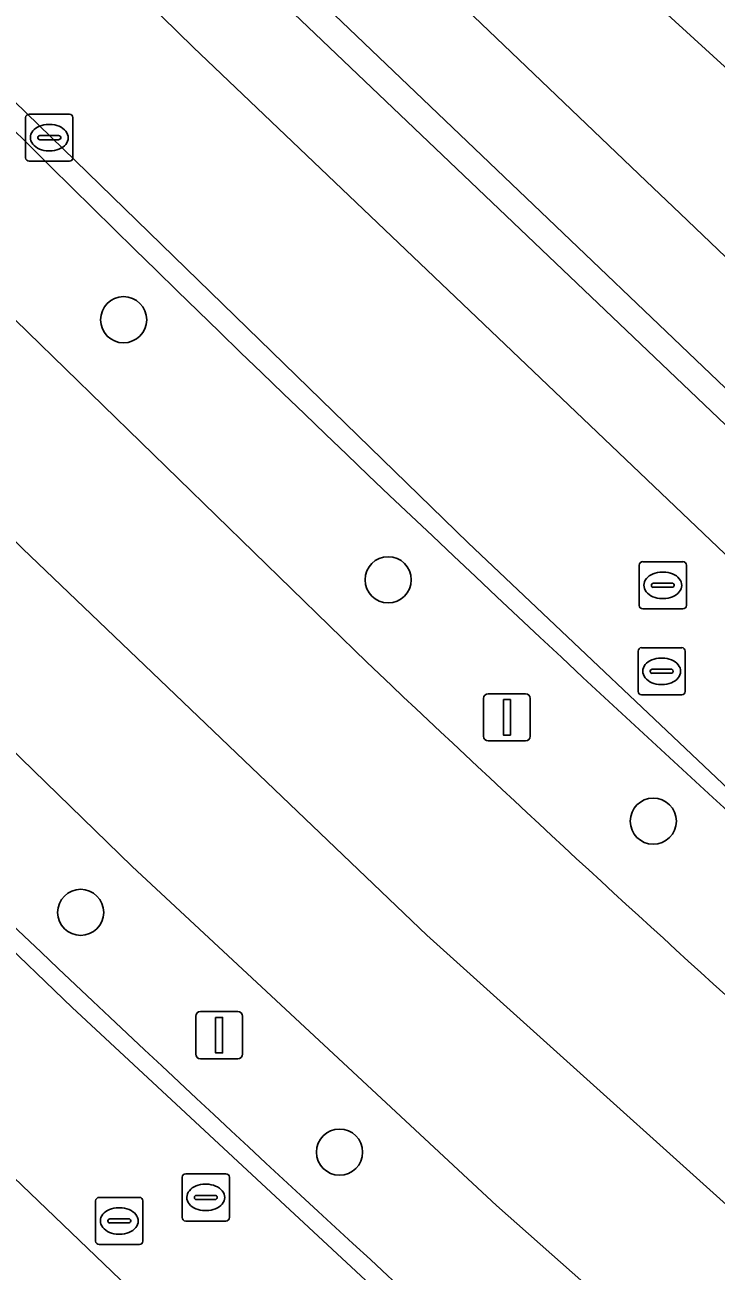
# Model space of a CAD drawing. Extents: x 159489 to 160304, y 383825 to 384531.
# Drawn here: x 160141.02 to 160155.66, y 384056.39 to 384082.79 of the extents above; entities that cross this region are included whole.
import ezdxf

# ---------------------------------------------------------------- set-up
doc = ezdxf.new("R2010")
doc.units = 0
for name, color, linetype in [('IMGEO_Berm_groen', 7, 'Continuous'), ('IMGEO_Berm_open', 7, 'Continuous'), ('IMGEO_Boom', 7, 'Continuous'), ('IMGEO_Erf', 7, 'Continuous'), ('IMGEO_Kolk', 7, 'Continuous'), ('IMGEO_Lichtmast', 7, 'Continuous'), ('IMGEO_OVBaan_gesloten', 7, 'Continuous'), ('IMGEO_Pand', 7, 'Continuous'), ('IMGEO_Parkeervlak_gesloten', 7, 'Continuous'), ('IMGEO_Rijbaan_lokaal_gesloten', 7, 'Continuous'), ('IMGEO_Rioolput', 7, 'Continuous'), ('IMGEO_Voetpad_open', 7, 'Continuous')]:
    doc.layers.add(name, color=color, linetype=linetype)

msp = doc.modelspace()

# ---------------------------------------------------------------- linework, layer by layer
at = {"layer": 'IMGEO_Berm_groen'}
for points in [[(160125.311, 384091.863), (160138.676, 384078.616), (160148.264, 384069.294)], [(160143.29, 384064.966), (160130.716, 384077.192), (160120.706, 384087.162), (160118.819, 384085.275), (160128.398, 384075.765)], [(160167.768, 384043.203), (160158.099, 384051.509), (160151.014, 384057.786), (160143.29, 384064.966)]]:
    msp.add_lwpolyline(points, dxfattribs=at)
for centre, radius, start, end in [((160508.393, 384450.853), 521.774, 224.98561, 229.37895), ((160595.814, 384543.079), 660.954, 224.993745, 227.781199), ((160448.795, 384385.717), 436.397, 226.47553, 229.4812)]:
    msp.add_arc(centre, radius, start, end, dxfattribs=at)
at = {"layer": 'IMGEO_Berm_open'}
for points in [[(160170.706, 384053.56), (160165.391, 384058.144), (160156.588, 384065.977), (160150.41, 384071.823), (160127.256, 384094.343)], [(160120.706, 384087.162), (160120.53, 384087.34), (160118.31, 384085.245), (160133.504, 384070.172), (160142.019, 384061.981), (160148.836, 384055.647), (160158.264, 384047.279), (160162.524, 384043.624)]]:
    msp.add_lwpolyline(points, dxfattribs=at)
for centre, radius, start, end in [((160508.393, 384450.853), 521.774, 224.98561, 229.37895), ((160595.814, 384543.079), 660.954, 224.993745, 227.781199)]:
    msp.add_arc(centre, radius, start, end, dxfattribs=at)
at = {"layer": 'IMGEO_Boom'}
for centre in [(160143.11, 384076.549), (160148.716, 384071.04), (160154.333, 384065.926), (160142.2, 384063.994), (160147.686, 384058.914)]:
    msp.add_circle(centre, 0.489, dxfattribs=at)
at = {"layer": 'IMGEO_Erf'}
for points in [[(160051.553, 384186.494), (160055.185, 384182.183), (160055.979, 384181.24), (160057.954, 384178.895), (160063.061, 384172.832), (160065.382, 384170.193), (160066.214, 384169.246), (160072.272, 384162.355), (160075.872, 384158.402), (160076.696, 384157.497), (160082.448, 384151.179), (160091.223, 384141.843), (160105.53, 384127.244), (160129.28, 384103.698), (160141.431, 384091.785), (160146.087, 384087.221), (160154.183, 384079.487), (160154.902, 384078.8), (160161.156, 384072.825), (160168.424, 384066.164), (160174.496, 384060.831), (160173.165, 384059.326), (160172.803, 384058.891), (160175.157, 384056.641)], [(160192.322, 384069.924), (160192.436, 384070.098), (160194.99, 384073.981), (160193.139, 384075.401), (160177.339, 384062.302), (160154.232, 384083.393), (160177.597, 384102.749), (160183.956, 384108.016), (160184.508, 384107.35), (160184.423, 384107.28), (160203.058, 384084.748), (160203.142, 384084.818), (160203.695, 384084.152), (160197.356, 384078.897), (160193.613, 384075.794), (160195.318, 384074.479), (160201.534, 384072.892), (160197.652, 384066.989)]]:
    msp.add_lwpolyline(points, dxfattribs=at)
at = {"layer": 'IMGEO_Kolk'}
for p, q in [((160141.034, 384079.98), (160141.034, 384080.832)), ((160141.109, 384080.906), (160141.961, 384080.906)), ((160142.035, 384080.832), (160142.035, 384079.98)), ((160141.336, 384080.449), (160141.734, 384080.449)), ((160141.522, 384080.686), (160141.547, 384080.686)), ((160141.293, 384080.4), (160141.293, 384080.412)), ((160141.731, 384080.363), (160141.333, 384080.363)), ((160141.777, 384080.412), (160141.777, 384080.4)), ((160141.545, 384080.126), (160141.52, 384080.126)), ((160141.961, 384079.906), (160141.109, 384079.906))]:
    msp.add_line(p, q, dxfattribs=at)
for points in [[(160141.034, 384079.98), (160141.034, 384080.832)], [(160141.109, 384080.906), (160141.961, 384080.906)], [(160142.035, 384080.832), (160142.035, 384079.98)], [(160141.961, 384079.906), (160141.109, 384079.906)]]:
    msp.add_lwpolyline(points, dxfattribs=at)
for centre, radius, start, end in [((160141.111, 384080.83), 0.0765, 91.552, 178.448), ((160141.111, 384080.83), 0.0765, 91.552, 178.448), ((160141.959, 384080.83), 0.0765, 1.552, 88.448), ((160141.959, 384080.83), 0.0765, 1.552, 88.448), ((160141.333, 384080.409), 0.0403, 85.8775, 175.7526), ((160141.738, 384080.411), 0.0386, 1.7309, 96.639), ((160141.33, 384080.399), 0.0366, 178.938, 274.7102), ((160141.734, 384080.406), 0.043, 264.8664, 352.4533), ((160141.111, 384079.982), 0.0765, 181.552, 268.448), ((160141.111, 384079.982), 0.0765, 181.552, 268.448), ((160141.959, 384079.982), 0.0765, 271.552, 358.448), ((160141.959, 384079.982), 0.0765, 271.552, 358.448)]:
    msp.add_arc(centre, radius, start, end, dxfattribs=at)
for centre, major_axis, ratio, start_param, end_param in [((160141.521, 384080.406), (-0.387, 0.002), 0.722429, 4.712389, 7.853982), ((160141.546, 384080.406), (-0.39, 0.002), 0.717154, 1.570796, 4.712389)]:
    msp.add_ellipse(centre, major_axis=major_axis, ratio=ratio, start_param=start_param, end_param=end_param, dxfattribs=at)
at = {"layer": 'IMGEO_Lichtmast'}
for p, q in [((160150.836, 384068.626), (160151.626, 384068.626)), ((160151.626, 384068.626), (160150.836, 384068.626)), ((160150.736, 384067.726), (160150.736, 384068.526)), ((160150.736, 384068.526), (160150.736, 384067.726)), ((160151.726, 384068.526), (160151.726, 384067.726)), ((160151.726, 384067.726), (160151.726, 384068.526)), ((160151.626, 384067.626), (160150.836, 384067.626)), ((160150.836, 384067.626), (160151.626, 384067.626)), ((160144.637, 384060.992), (160144.637, 384061.792)), ((160144.637, 384061.792), (160144.637, 384060.992)), ((160144.737, 384061.892), (160145.527, 384061.892)), ((160145.527, 384061.892), (160144.737, 384061.892)), ((160145.627, 384061.792), (160145.627, 384060.992)), ((160145.627, 384060.992), (160145.627, 384061.792)), ((160145.527, 384060.892), (160144.737, 384060.892)), ((160144.737, 384060.892), (160145.527, 384060.892))]:
    msp.add_line(p, q, dxfattribs=at)
for points in [[(160151.156, 384068.501), (160151.306, 384068.501), (160151.306, 384067.751), (160151.156, 384067.751), (160151.156, 384068.501)], [(160145.057, 384061.767), (160145.207, 384061.767), (160145.207, 384061.017), (160145.057, 384061.017), (160145.057, 384061.767)]]:
    msp.add_lwpolyline(points, dxfattribs=at)
for centre, start, end in [((160150.836, 384068.526), 90, 180), ((160150.836, 384068.526), 90, 180), ((160151.626, 384068.526), 0, 90), ((160151.626, 384068.526), 360, 90), ((160150.836, 384067.726), 180, 270), ((160150.836, 384067.726), 180, 270), ((160151.626, 384067.726), 270, 0), ((160151.626, 384067.726), 270, 0), ((160144.737, 384061.792), 90, 180), ((160144.737, 384061.792), 90, 180), ((160145.527, 384061.792), 0, 90), ((160145.527, 384061.792), 360, 90), ((160144.737, 384060.992), 180, 270), ((160144.737, 384060.992), 180, 270), ((160145.527, 384060.992), 270, 0), ((160145.527, 384060.992), 270, 0)]:
    msp.add_arc(centre, 0.1, start, end, dxfattribs=at)
at = {"layer": 'IMGEO_OVBaan_gesloten'}
for points in [[(160148.264, 384069.294), (160138.676, 384078.616), (160125.311, 384091.863), (160125.075, 384092.097), (160122.462, 384094.698), (160120.074, 384092.332), (160121.497, 384090.909), (160126.671, 384085.78), (160132.364, 384080.101), (160140.973, 384071.696), (160149.532, 384063.51), (160158.499, 384055.447), (160161.694, 384052.642), (160167.466, 384047.665), (160170.286, 384045.296), (160173.526, 384042.635), (160176.612, 384040.154), (160180.322, 384037.159)], [(160140.973, 384071.696), (160132.364, 384080.101), (160126.671, 384085.78), (160121.497, 384090.909), (160120.074, 384092.332), (160117.812, 384090.09), (160120.53, 384087.34), (160120.706, 384087.162), (160130.716, 384077.192), (160143.29, 384064.966), (160151.014, 384057.786), (160158.099, 384051.509), (160167.768, 384043.203), (160168.075, 384042.939), (160180.122, 384033.232), (160180.398, 384033.017), (160184.203, 384030.049), (160189.688, 384026.016), (160189.992, 384025.804), (160191.765, 384024.556), (160192.033, 384024.368), (160214.093, 384008.867), (160218.72, 384005.678)], [(160180.322, 384037.159), (160176.612, 384040.154), (160173.526, 384042.635), (160170.286, 384045.296), (160167.466, 384047.665), (160161.694, 384052.642), (160158.499, 384055.447), (160149.532, 384063.51), (160140.973, 384071.696)]]:
    msp.add_lwpolyline(points, dxfattribs=at)
msp.add_arc((160448.795, 384385.717), 436.397, 226.47553, 229.4812, dxfattribs=at)
at = {"layer": 'IMGEO_Pand'}
msp.add_lwpolyline([(160183.956, 384108.016), (160177.597, 384102.749), (160154.232, 384083.393), (160177.339, 384062.302), (160193.139, 384075.401), (160193.613, 384075.794), (160197.356, 384078.897), (160203.695, 384084.152), (160203.142, 384084.818), (160203.058, 384084.748), (160184.423, 384107.28), (160184.508, 384107.35)], close=True, dxfattribs=at)
at = {"layer": 'IMGEO_Parkeervlak_gesloten'}
msp.add_lwpolyline([(160145.969, 384083.756), (160131.457, 384097.954), (160130.065, 384096.531), (160144.586, 384082.324), (160159.301, 384068.299), (160164.902, 384063.187), (160168.296, 384060.203), (160169.611, 384061.698), (160166.231, 384064.67), (160160.659, 384069.755)], close=True, dxfattribs=at)
msp.add_lwpolyline([(160162.724, 384036.427), (160163.904, 384037.948), (160143.557, 384055.711), (160127.239, 384071.366), (160115.734, 384082.713), (160114.401, 384081.37)], dxfattribs=at)
at = {"layer": 'IMGEO_Rijbaan_lokaal_gesloten'}
for points in [[(160190.124, 384042.528), (160175.157, 384056.641), (160172.803, 384058.891), (160169.611, 384061.698), (160168.296, 384060.203), (160164.902, 384063.187), (160159.301, 384068.299), (160144.586, 384082.324), (160130.065, 384096.531), (160131.457, 384097.954), (160128.637, 384100.713), (160127.245, 384099.289), (160126.087, 384100.422), (160107.564, 384118.761), (160097.127, 384129.22), (160092.588, 384133.903), (160094.018, 384135.288), (160089.367, 384140.087), (160079.931, 384150.12), (160070.349, 384160.656), (160061.195, 384171.066), (160055.796, 384177.459)], [(160055.797, 384168.686), (160066.449, 384156.825), (160076.823, 384145.424), (160086.248, 384135.404), (160089.822, 384131.686), (160104.646, 384116.715), (160124.719, 384096.863), (160127.256, 384094.343), (160150.41, 384071.823), (160156.588, 384065.977), (160165.391, 384058.144), (160170.706, 384053.56)], [(160162.524, 384043.624), (160158.264, 384047.279), (160148.836, 384055.647), (160142.019, 384061.981), (160133.504, 384070.172), (160118.31, 384085.245), (160115.618, 384087.91), (160078.271, 384125.002), (160074.885, 384128.567), (160057.461, 384147.627), (160051.82, 384153.954), (160046.275, 384160.409)], [(160047.929, 384150.042), (160050.422, 384147.302), (160053.139, 384144.319), (160054.645, 384145.607), (160062.635, 384136.707), (160078.977, 384119.237), (160091.643, 384106.646), (160101.596, 384096.784), (160112.932, 384085.476), (160111.64, 384084.111), (160114.401, 384081.37), (160115.734, 384082.713), (160127.239, 384071.366), (160143.557, 384055.711), (160163.904, 384037.948), (160162.724, 384036.427)]]:
    msp.add_lwpolyline(points, dxfattribs=at)
at = {"layer": 'IMGEO_Rioolput'}
for p, q in [((160154.034, 384070.497), (160154.034, 384071.349)), ((160154.109, 384071.423), (160154.961, 384071.423)), ((160155.035, 384071.349), (160155.035, 384070.497)), ((160154.336, 384070.966), (160154.734, 384070.966)), ((160154.522, 384071.203), (160154.547, 384071.203)), ((160154.293, 384070.917), (160154.293, 384070.929)), ((160154.731, 384070.88), (160154.333, 384070.88)), ((160154.777, 384070.929), (160154.777, 384070.917)), ((160154.961, 384070.423), (160154.109, 384070.423)), ((160154.545, 384070.643), (160154.52, 384070.643)), ((160154.01, 384068.675), (160154.01, 384069.527)), ((160154.085, 384069.601), (160154.937, 384069.601)), ((160154.498, 384069.381), (160154.523, 384069.381)), ((160155.011, 384069.527), (160155.011, 384068.675)), ((160154.269, 384069.095), (160154.269, 384069.107)), ((160154.312, 384069.144), (160154.71, 384069.144)), ((160154.753, 384069.107), (160154.753, 384069.095)), ((160154.707, 384069.058), (160154.309, 384069.058)), ((160154.937, 384068.601), (160154.085, 384068.601)), ((160154.521, 384068.821), (160154.496, 384068.821)), ((160144.35, 384057.529), (160144.35, 384058.381)), ((160144.425, 384058.455), (160145.277, 384058.455)), ((160145.351, 384058.381), (160145.351, 384057.529)), ((160144.838, 384058.235), (160144.863, 384058.235)), ((160142.517, 384057.03), (160142.517, 384057.882)), ((160142.592, 384057.956), (160143.444, 384057.956)), ((160143.518, 384057.882), (160143.518, 384057.03)), ((160144.609, 384057.949), (160144.609, 384057.961)), ((160145.047, 384057.912), (160144.649, 384057.912)), ((160144.652, 384057.998), (160145.05, 384057.998)), ((160145.093, 384057.961), (160145.093, 384057.949)), ((160142.819, 384057.499), (160143.217, 384057.499)), ((160143.005, 384057.736), (160143.03, 384057.736)), ((160144.861, 384057.675), (160144.836, 384057.675)), ((160142.776, 384057.45), (160142.776, 384057.462)), ((160143.214, 384057.413), (160142.816, 384057.413)), ((160143.26, 384057.462), (160143.26, 384057.45)), ((160145.277, 384057.455), (160144.425, 384057.455)), ((160143.444, 384056.956), (160142.592, 384056.956)), ((160143.028, 384057.176), (160143.003, 384057.176))]:
    msp.add_line(p, q, dxfattribs=at)
for points in [[(160154.034, 384070.497), (160154.034, 384071.349)], [(160154.109, 384071.423), (160154.961, 384071.423)], [(160155.035, 384071.349), (160155.035, 384070.497)], [(160154.961, 384070.423), (160154.109, 384070.423)], [(160154.01, 384068.675), (160154.01, 384069.527)], [(160154.085, 384069.601), (160154.937, 384069.601)], [(160155.011, 384069.527), (160155.011, 384068.675)], [(160154.937, 384068.601), (160154.085, 384068.601)], [(160144.35, 384057.529), (160144.35, 384058.381)], [(160144.425, 384058.455), (160145.277, 384058.455)], [(160145.351, 384058.381), (160145.351, 384057.529)], [(160142.517, 384057.03), (160142.517, 384057.882)], [(160142.592, 384057.956), (160143.444, 384057.956)], [(160143.518, 384057.882), (160143.518, 384057.03)], [(160145.277, 384057.455), (160144.425, 384057.455)], [(160143.444, 384056.956), (160142.592, 384056.956)]]:
    msp.add_lwpolyline(points, dxfattribs=at)
for centre, radius, start, end in [((160154.111, 384071.347), 0.0765, 91.552, 178.448), ((160154.111, 384071.347), 0.0765, 91.552, 178.448), ((160154.959, 384071.347), 0.0765, 1.552, 88.448), ((160154.959, 384071.347), 0.0765, 1.552, 88.448), ((160154.333, 384070.926), 0.0403, 85.8775, 175.7526), ((160154.738, 384070.928), 0.0386, 1.7309, 96.639), ((160154.33, 384070.916), 0.0366, 178.938, 274.7102), ((160154.734, 384070.923), 0.043, 264.8664, 352.4533), ((160154.111, 384070.499), 0.0765, 181.552, 268.448), ((160154.111, 384070.499), 0.0765, 181.552, 268.448), ((160154.959, 384070.499), 0.0765, 271.552, 358.448), ((160154.959, 384070.499), 0.0765, 271.552, 358.448), ((160154.087, 384069.525), 0.0765, 91.552, 178.448), ((160154.087, 384069.525), 0.0765, 91.552, 178.448), ((160154.935, 384069.525), 0.0765, 1.552, 88.448), ((160154.935, 384069.525), 0.0765, 1.552, 88.448), ((160154.309, 384069.104), 0.0403, 85.8775, 175.7526), ((160154.306, 384069.094), 0.0366, 178.938, 274.7102), ((160154.71, 384069.101), 0.043, 264.8664, 352.4533), ((160154.714, 384069.106), 0.0386, 1.7309, 96.639), ((160154.087, 384068.677), 0.0765, 181.552, 268.448), ((160154.087, 384068.677), 0.0765, 181.552, 268.448), ((160154.935, 384068.677), 0.0765, 271.552, 358.448), ((160154.935, 384068.677), 0.0765, 271.552, 358.448), ((160144.427, 384058.379), 0.0765, 91.552, 178.448), ((160144.427, 384058.379), 0.0765, 91.552, 178.448), ((160145.275, 384058.379), 0.0765, 1.552, 88.448), ((160145.275, 384058.379), 0.0765, 1.552, 88.448), ((160142.594, 384057.88), 0.0765, 91.552, 178.448), ((160142.594, 384057.88), 0.0765, 91.552, 178.448), ((160143.442, 384057.88), 0.0765, 1.552, 88.448), ((160143.442, 384057.88), 0.0765, 1.552, 88.448), ((160144.649, 384057.958), 0.0403, 85.8775, 175.7526), ((160144.646, 384057.948), 0.0366, 178.938, 274.7102), ((160145.05, 384057.955), 0.043, 264.8664, 352.4533), ((160145.054, 384057.96), 0.0386, 1.7309, 96.639), ((160142.816, 384057.459), 0.0403, 85.8775, 175.7526), ((160143.221, 384057.461), 0.0386, 1.7309, 96.639), ((160144.427, 384057.531), 0.0765, 181.552, 268.448), ((160144.427, 384057.531), 0.0765, 181.552, 268.448), ((160145.275, 384057.531), 0.0765, 271.552, 358.448), ((160145.275, 384057.531), 0.0765, 271.552, 358.448), ((160142.813, 384057.449), 0.0366, 178.938, 274.7102), ((160143.217, 384057.456), 0.043, 264.8664, 352.4533), ((160142.594, 384057.032), 0.0765, 181.552, 268.448), ((160142.594, 384057.032), 0.0765, 181.552, 268.448), ((160143.442, 384057.032), 0.0765, 271.552, 358.448), ((160143.442, 384057.032), 0.0765, 271.552, 358.448)]:
    msp.add_arc(centre, radius, start, end, dxfattribs=at)
for centre, major_axis, ratio, start_param, end_param in [((160154.521, 384070.923), (-0.387, 0.002), 0.722429, 4.712389, 7.853982), ((160154.546, 384070.923), (-0.39, 0.002), 0.717154, 1.570796, 4.712389), ((160154.497, 384069.101), (-0.387, 0.002), 0.722429, 4.712389, 7.853982), ((160154.522, 384069.101), (-0.39, 0.002), 0.717154, 1.570796, 4.712389), ((160144.837, 384057.955), (-0.387, 0.002), 0.722429, 4.712389, 7.853982), ((160144.862, 384057.955), (-0.39, 0.002), 0.717154, 1.570796, 4.712389), ((160143.004, 384057.456), (-0.387, 0.002), 0.722429, 4.712389, 7.853982), ((160143.029, 384057.456), (-0.39, 0.002), 0.717154, 1.570796, 4.712389)]:
    msp.add_ellipse(centre, major_axis=major_axis, ratio=ratio, start_param=start_param, end_param=end_param, dxfattribs=at)
at = {"layer": 'IMGEO_Voetpad_open'}
for points in [[(160146.171, 384084.356), (160161.015, 384070.183), (160167.091, 384064.648), (160173.165, 384059.326), (160174.496, 384060.831), (160168.424, 384066.164), (160161.156, 384072.825), (160154.902, 384078.8), (160154.183, 384079.487), (160146.087, 384087.221)], [(160145.969, 384083.756), (160160.659, 384069.755), (160166.231, 384064.67), (160169.611, 384061.698), (160172.803, 384058.891), (160173.165, 384059.326), (160167.091, 384064.648), (160161.015, 384070.183), (160146.171, 384084.356)]]:
    msp.add_lwpolyline(points, dxfattribs=at)

doc.saveas('drawing.dxf')
